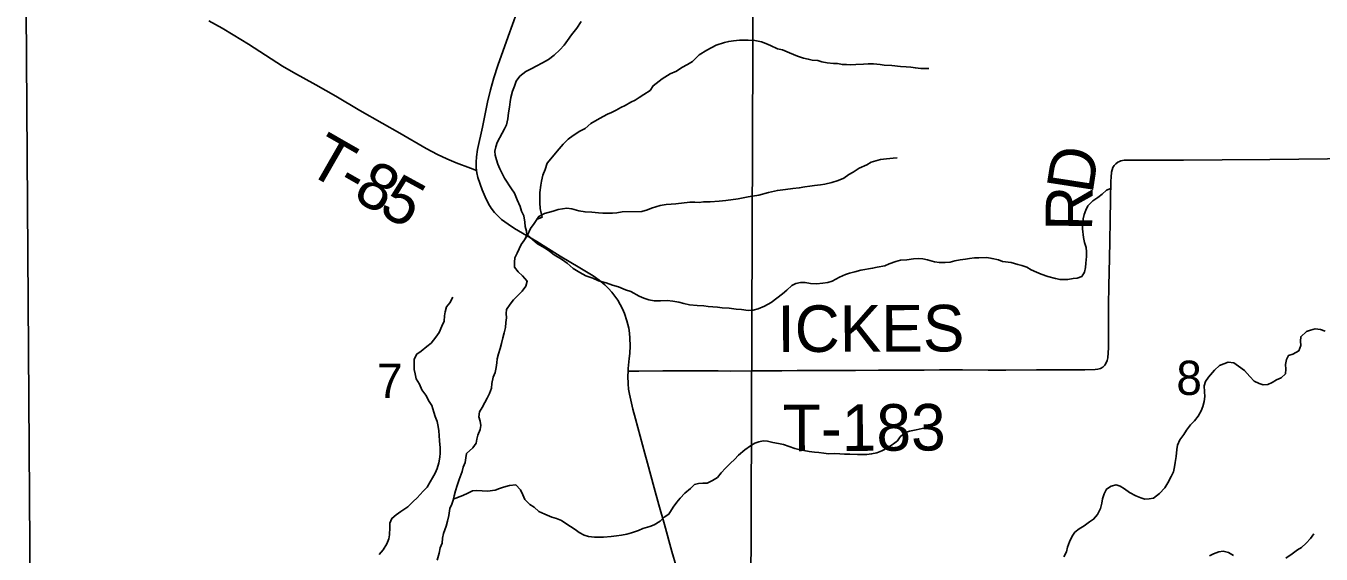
# Model space of a CAD drawing. Extents: x 1985906 to 2360102, y 891258 to 1222054.
# Drawn here: x 2077064 to 2085399, y 1016390 to 1019793 of the extents above; entities that cross this region are included whole.
import ezdxf

# ---------------------------------------------------------------- set-up
doc = ezdxf.new("R2010")
doc.units = 0
for name, color, linetype in [('GM_X_County_Road', 7, 'Continuous'), ('GM_X_Minor_River', 7, 'Continuous'), ('GM_X_Section', 7, 'Continuous'), ('GM_X_Section_Text', 7, 'Continuous'), ('GM_X_Township_Road', 7, 'Continuous'), ('GM_X_Township_Road_Text', 7, 'Continuous')]:
    doc.layers.add(name, color=color, linetype=linetype)

msp = doc.modelspace()

# ---------------------------------------------------------------- linework, layer by layer
at = {"layer": 'GM_X_County_Road'}
for points in [[(2079964.7, 1018860.4), (2079962.6, 1018880.5), (2079961.5, 1018897.2), (2079961.5, 1018913.9), (2079963.6, 1018948), (2079970.9, 1018995.9), (2080001.4, 1019140.7), (2080035, 1019301.2), (2080053.8, 1019380.9), (2080075.7, 1019458.5), (2080101.2, 1019538.2), (2080167.3, 1019724), (2080222.6, 1019878.6)], [(2080939.6, 1017568.2), (2080940.2, 1017584.7), (2080946.3, 1017650.2), (2080949.6, 1017682.7), (2080951.8, 1017731.6), (2080951.4, 1017780.5), (2080948.9, 1017812.8), (2080943.7, 1017844.7), (2080931.9, 1017892.1), (2080917, 1017938.7), (2080903.8, 1017969.4), (2080889.2, 1017997), (2080873.6, 1018025), (2080833.9, 1018076.9), (2080812.5, 1018101.2), (2080789.3, 1018123.6), (2080752.8, 1018154.9), (2080713.7, 1018183.1), (2080628.4, 1018234.6), (2080501.4, 1018309.7), (2080352.7, 1018404.5), (2080208.9, 1018487.9), (2080167.2, 1018514.5), (2080125, 1018545.2), (2080102.1, 1018566.6), (2080078.7, 1018591.1), (2080057.9, 1018617.6), (2080041.2, 1018646.3), (2080018.8, 1018691.1), (2080000, 1018736.4), (2079973, 1018815.1), (2079966.2, 1018846.9), (2079964.7, 1018860.4)], [(2081247.9, 1016311.6), (2081221, 1016406.5), (2081172.6, 1016580.3), (2081137.7, 1016706.8), (2081106.5, 1016817.3), (2081063.2, 1016975.4), (2081046.4, 1017038.8), (2080987, 1017260.7), (2080970.4, 1017324.2), (2080947.9, 1017420.2), (2080942.5, 1017452.8), (2080939.3, 1017485.8), (2080938.3, 1017535.3), (2080939.6, 1017568.2)]]:
    msp.add_lwpolyline(points, dxfattribs=at)
at = {"layer": 'GM_X_Minor_River'}
for points in [[(2080267.6, 1018406.5), (2080286.8, 1018444), (2080284.6, 1018470.1), (2080276.4, 1018500.2), (2080274.3, 1018528.3), (2080268.1, 1018568.4), (2080253.9, 1018598.4), (2080243.7, 1018628.5), (2080225.4, 1018672.6), (2080207.2, 1018714.7), (2080189, 1018742.7), (2080144.6, 1018810.7), (2080114.2, 1018870.8), (2080100, 1018900.9), (2080091.8, 1018928.9), (2080083.7, 1018959), (2080081.5, 1018985.1), (2080087.4, 1019013.2), (2080097.3, 1019041.4), (2080129, 1019101.7), (2080142.9, 1019129.9), (2080156.8, 1019156.1), (2080164.6, 1019194.2), (2080170.4, 1019232.4), (2080176.2, 1019268.6), (2080180.1, 1019302.7), (2080183.9, 1019330.8), (2080195.7, 1019371), (2080207.6, 1019405.2), (2080219.4, 1019435.4), (2080243.3, 1019469.6), (2080281.2, 1019497.9), (2080319.2, 1019518.1), (2080347.2, 1019532.3), (2080389.1, 1019554.6), (2080427.1, 1019576.8), (2080463, 1019603.1), (2080500.9, 1019637.4), (2080526.8, 1019667.6), (2080548.7, 1019697.8), (2080574.6, 1019734.1), (2080608.4, 1019778.4), (2080636.2, 1019820.7)], [(2080350.6, 1018544.5), (2080386.3, 1018560.9), (2080380.2, 1018587), (2080374, 1018617), (2080371.8, 1018653.2), (2080371.5, 1018719.4), (2080377.3, 1018765.6), (2080381.1, 1018791.7), (2080390.9, 1018829.9), (2080404.8, 1018868.1), (2080418.6, 1018908.3), (2080452.4, 1018948.6), (2080482.3, 1018984.9), (2080522.1, 1019031.3), (2080554, 1019063.5), (2080586, 1019085.8), (2080627.9, 1019114), (2080663.9, 1019132.3), (2080699.8, 1019162.6), (2080755.7, 1019194.9), (2080805.7, 1019223.3), (2080831.7, 1019235.4), (2080861.7, 1019249.6), (2080893.6, 1019265.8), (2080919.6, 1019280), (2080957.6, 1019300.2), (2080985.6, 1019314.4), (2081011.5, 1019330.6), (2081041.5, 1019350.8), (2081081.4, 1019377.1), (2081101.3, 1019407.3), (2081159.2, 1019451.7), (2081209.1, 1019484), (2081251.1, 1019500.3), (2081285, 1019524.5), (2081321, 1019544.8), (2081353, 1019563), (2081396.8, 1019605.4), (2081446.8, 1019635.7), (2081506.7, 1019668.1), (2081560.7, 1019686.4), (2081586.7, 1019692.5), (2081616.8, 1019696.7), (2081656.8, 1019700.9), (2081712.9, 1019701.1), (2081755, 1019697.3), (2081797.2, 1019689.5), (2081825.3, 1019679.6), (2081855.4, 1019665.7), (2081901.6, 1019643.8), (2081933.7, 1019637.9), (2081977.9, 1019618), (2082030.1, 1019598.2), (2082068.2, 1019584.3), (2082098.3, 1019578.4), (2082124.4, 1019572.5), (2082160.5, 1019568.7), (2082186.6, 1019560.8), (2082220.7, 1019554.9), (2082260.8, 1019551.1), (2082286.8, 1019549.2), (2082318.9, 1019543.3), (2082345, 1019543.4), (2082371, 1019541.5), (2082405.1, 1019543.7), (2082455.2, 1019545.9), (2082485.2, 1019548.1), (2082519.3, 1019548.2), (2082561.4, 1019544.4), (2082587.5, 1019540.5), (2082635.6, 1019536.7), (2082691.7, 1019531), (2082727.8, 1019529.1), (2082757.9, 1019527.3), (2082788, 1019521.4), (2082824, 1019517.5), (2082874.1, 1019517.8)], [(2082076.6, 1018755.3), (2082108.6, 1018759.5), (2082138.7, 1018763.6), (2082176.7, 1018767.8), (2082204.7, 1018771.9), (2082250.8, 1018784.2), (2082290.8, 1018796.4), (2082326.8, 1018810.7), (2082360.7, 1018834.9), (2082388.7, 1018849.1), (2082426.6, 1018875.3), (2082476.6, 1018897.7), (2082504.6, 1018913.8), (2082534.6, 1018924), (2082564.6, 1018932.2), (2082602.7, 1018936.4), (2082644.7, 1018940.6), (2082670.8, 1018942.7)], [(2079742.1, 1016460.2), (2079745.9, 1016492.3), (2079751.8, 1016522.4), (2079767.6, 1016568.7), (2079777.4, 1016602.8), (2079785.3, 1016639), (2079793, 1016683.2), (2079804.9, 1016711.4), (2079812.8, 1016737.5), (2079820.7, 1016765.7), (2079828.5, 1016797.8), (2079838.3, 1016832), (2079852.2, 1016870.2), (2079871.9, 1016922.5), (2079877.8, 1016950.6), (2079889.7, 1016978.8), (2079895.5, 1017008.9), (2079899.4, 1017037), (2079939.3, 1017073.3), (2079961.2, 1017103.5), (2079965, 1017129.7), (2079972.9, 1017155.8), (2079986.7, 1017192), (2079992.6, 1017218.1), (2079986.5, 1017246.2), (2079978.3, 1017274.3), (2079982.1, 1017306.4), (2080000, 1017334.6), (2080017.9, 1017366.8), (2080031.8, 1017395), (2080047.6, 1017425.2), (2080059.5, 1017459.3), (2080063.3, 1017489.4), (2080071.1, 1017529.6), (2080083, 1017559.8), (2080090.8, 1017592), (2080094.7, 1017622.1), (2080096.6, 1017648.2), (2080104.4, 1017680.3), (2080116.3, 1017714.5), (2080124.1, 1017746.7), (2080133.9, 1017782.9), (2080141.8, 1017815), (2080149.6, 1017849.2), (2080153.5, 1017881.3), (2080157.3, 1017911.4), (2080155.1, 1017939.5), (2080157, 1017965.7), (2080180.9, 1017999.9), (2080202.8, 1018028.1), (2080256.6, 1018082.5), (2080280.5, 1018114.8), (2080290.3, 1018146.9), (2080260.1, 1018182.9), (2080231.9, 1018208.9), (2080207.7, 1018238.9), (2080207.5, 1018271), (2080211.4, 1018299.1), (2080225.2, 1018327.3), (2080251, 1018383.6), (2080272.9, 1018413.8), (2080292.8, 1018444), (2080310.6, 1018486.3), (2080334.4, 1018520.5), (2080364.3, 1018564.8), (2080402.3, 1018583.1), (2080456.3, 1018599.4), (2080488.3, 1018609.5), (2080544.3, 1018617.8), (2080576.4, 1018614), (2080622.6, 1018602.1), (2080662.7, 1018594.3), (2080706.8, 1018592.5), (2080748.9, 1018588.7), (2080777, 1018586.8), (2080839.1, 1018587.1), (2080867.1, 1018589.2), (2080901.2, 1018595.4), (2081027.4, 1018595.9), (2081063.4, 1018608.2), (2081089.4, 1018618.3), (2081145.4, 1018634.6), (2081183.5, 1018640.8), (2081217.5, 1018645), (2081245.5, 1018647.1), (2081335.7, 1018657.6), (2081369.7, 1018657.7), (2081395.8, 1018655.8), (2081423.8, 1018658), (2081467.9, 1018658.2), (2081526, 1018662.5), (2081568.1, 1018668.7), (2081648.2, 1018679.1), (2081712.2, 1018691.4), (2081780.3, 1018701.8), (2081842.3, 1018718.1), (2081900.4, 1018732.4), (2081952.4, 1018738.7), (2081998.5, 1018744.9), (2082040.5, 1018749.1), (2082076.6, 1018755.3)], [(2083890.3, 1018336), (2083886.1, 1018364.1), (2083875.9, 1018396.2), (2083869.7, 1018430.2), (2083863.5, 1018484.4), (2083865.3, 1018522.6), (2083867.1, 1018548.7), (2083875, 1018576.8), (2083884.9, 1018605), (2083898.7, 1018633.1), (2083930.6, 1018665.4), (2083962.6, 1018687.6), (2083990.5, 1018707.8), (2084018.5, 1018734), (2084046.5, 1018744.2)], [(2080292.8, 1018444), (2080357.2, 1018388.1), (2080401.4, 1018362.2), (2080433.6, 1018340.3), (2080463.8, 1018318.4), (2080510, 1018290.5), (2080548.2, 1018264.5), (2080586.5, 1018228.6), (2080628.7, 1018204.7), (2080666.9, 1018182.8), (2080713, 1018166.9), (2080749.2, 1018151), (2080797.3, 1018137.2), (2080839.5, 1018121.3), (2080877.6, 1018111.5), (2080921.8, 1018091.6), (2080955.9, 1018081.7), (2081010.2, 1018051.9), (2081040.3, 1018037.9), (2081072.4, 1018028.1), (2081106.5, 1018022.2), (2081148.6, 1018020.4), (2081190.7, 1018022.6), (2081226.8, 1018018.7), (2081264.9, 1018012.9), (2081297, 1018005), (2081335.1, 1017995.1), (2081383.2, 1017991.3), (2081427.3, 1017989.5), (2081455.4, 1017985.6), (2081485.5, 1017981.8), (2081515.6, 1017979.9), (2081545.6, 1017976), (2081589.7, 1017974.2), (2081635.8, 1017968.4), (2081669.9, 1017964.5), (2081712, 1017958.7), (2081744.1, 1017960.9), (2081776.1, 1017969), (2081816.1, 1017987.3), (2081860.1, 1018011.6), (2081931.9, 1018066.1), (2081959.8, 1018090.3), (2081993.7, 1018120.6), (2082019.7, 1018132.8), (2082049.7, 1018138.9), (2082079.8, 1018139), (2082113.9, 1018133.2), (2082152, 1018131.3), (2082192, 1018135.5), (2082224.1, 1018139.7), (2082252.1, 1018147.9), (2082300.1, 1018174.2), (2082338, 1018190.4), (2082364, 1018198.5), (2082398.1, 1018208.8), (2082436.1, 1018219), (2082512.2, 1018231.3), (2082542.2, 1018237.5), (2082592.2, 1018247.8), (2082620.2, 1018259.9), (2082662.2, 1018274.2), (2082692.2, 1018282.4), (2082732.3, 1018284.5), (2082776.4, 1018290.8), (2082810.4, 1018294.9), (2082836.5, 1018291), (2082866.6, 1018285.2), (2082910.7, 1018273.3), (2082942.8, 1018267.4), (2082978.9, 1018267.6), (2083010.9, 1018269.8), (2083040.9, 1018279.9), (2083077, 1018286.1), (2083111, 1018290.3), (2083137, 1018294.4), (2083169.1, 1018298.6), (2083197.1, 1018298.7), (2083247.2, 1018300.9), (2083281.3, 1018293.1), (2083323.5, 1018285.2), (2083349.6, 1018275.3), (2083403.7, 1018267.5), (2083447.8, 1018255.7), (2083473.9, 1018249.8), (2083506.1, 1018237.9), (2083534.2, 1018221.9), (2083568.3, 1018206), (2083598.5, 1018192.1), (2083640.6, 1018178.3), (2083690.8, 1018164.4), (2083718.9, 1018158.6), (2083769, 1018158.8), (2083803, 1018165), (2083829, 1018167.1), (2083859, 1018177.3), (2083876.9, 1018205.4), (2083882.8, 1018235.6), (2083884.7, 1018263.7), (2083888.4, 1018307.9), (2083890.3, 1018336)], [(2079337.7, 1016388), (2079363.6, 1016416.3), (2079387.5, 1016456.5), (2079399.3, 1016488.7), (2079403.2, 1016514.8), (2079404.9, 1016561), (2079406.8, 1016589.1), (2079418.7, 1016619.3), (2079446.6, 1016643.5), (2079476.5, 1016663.7), (2079522.5, 1016694), (2079556.3, 1016728.3), (2079582.3, 1016752.5), (2079620.1, 1016794.8), (2079646, 1016821.1), (2079665.9, 1016855.3), (2079679.8, 1016881.4), (2079697.7, 1016911.6), (2079709.5, 1016941.8), (2079721.3, 1016978), (2079727.2, 1017014.2), (2079729, 1017040.2), (2079728.9, 1017074.4), (2079724.6, 1017118.5), (2079724.4, 1017152.7), (2079720.3, 1017182.8), (2079716.1, 1017210.8), (2079709.9, 1017242.9), (2079697.7, 1017277), (2079689.6, 1017303.1), (2079675.3, 1017347.2), (2079659.2, 1017373.2), (2079636.9, 1017413.2), (2079612.7, 1017447.2), (2079596.5, 1017485.3), (2079576.2, 1017519.3), (2079568.1, 1017551.4), (2079561.9, 1017579.5), (2079561.7, 1017617.7), (2079563.5, 1017645.8), (2079579.4, 1017677.9), (2079607.4, 1017696.1), (2079643.3, 1017726.4), (2079671.2, 1017748.6), (2079701.1, 1017786.9), (2079723, 1017817.1), (2079740.8, 1017857.3), (2079754.6, 1017889.5), (2079758.5, 1017923.7), (2079762.3, 1017949.8), (2079770.2, 1017981.9), (2079792.1, 1018008.1), (2079811.9, 1018044.4)], [(2085170.9, 1017550.9), (2085172.7, 1017581), (2085170.6, 1017611.1), (2085176.4, 1017643.2), (2085190.3, 1017669.4), (2085216.3, 1017677.5), (2085256.3, 1017699.8), (2085268.1, 1017734), (2085266, 1017762.1), (2085267.8, 1017790.2), (2085305.7, 1017824.5), (2085331.7, 1017832.7), (2085361.7, 1017840.8), (2085395.8, 1017836.9), (2085425.9, 1017825)], [(2083744.3, 1016372), (2083760.1, 1016404.2), (2083768, 1016434.4), (2083779.8, 1016468.6), (2083797.7, 1016504.8), (2083813.6, 1016530.9), (2083841.5, 1016553.2), (2083873.5, 1016571.4), (2083909.4, 1016597.6), (2083935.4, 1016613.8), (2083959.3, 1016644), (2083979.1, 1016684.3), (2083988.9, 1016718.4), (2083992.8, 1016746.6), (2084002.6, 1016778.7), (2084018.5, 1016808.9), (2084048.5, 1016827.1), (2084080.5, 1016835.3), (2084106.6, 1016827.4), (2084134.7, 1016809.4), (2084166.9, 1016787.5), (2084207.1, 1016765.6), (2084239.2, 1016751.7), (2084265.3, 1016743.8), (2084293.4, 1016745.9), (2084319.4, 1016750), (2084359.3, 1016780.3), (2084393.2, 1016816.6), (2084413.1, 1016848.8), (2084434.9, 1016889.1), (2084448.8, 1016919.3), (2084456.6, 1016951.4), (2084460.5, 1016979.5), (2084466.3, 1017017.7), (2084470.1, 1017063.9), (2084473.9, 1017092), (2084489.8, 1017126.2), (2084515.6, 1017160.5), (2084533.5, 1017188.7), (2084559.4, 1017222.9), (2084585.3, 1017249.1), (2084607.2, 1017279.3), (2084627.1, 1017313.5), (2084636.9, 1017339.7), (2084646.8, 1017371.8), (2084650.6, 1017406), (2084648.5, 1017434.1), (2084646.3, 1017474.2), (2084654.1, 1017502.4), (2084674, 1017528.5), (2084713.9, 1017574.9), (2084745.8, 1017605.2), (2084801.8, 1017625.5), (2084837.9, 1017621.6), (2084868, 1017599.7), (2084906.2, 1017571.8), (2084940.5, 1017533.8), (2084968.7, 1017503.8), (2085000.9, 1017487.9), (2085027, 1017480), (2085057, 1017482.1), (2085085, 1017494.3), (2085113, 1017512.5), (2085141, 1017524.6), (2085170.9, 1017550.9)], [(2079814.5, 1016743.6), (2079876.7, 1016767.9), (2079908.7, 1016782.1), (2079938.7, 1016796.3), (2079966.8, 1016800.4), (2080000.8, 1016796.6), (2080034.9, 1016794.7), (2080083, 1016801), (2080111, 1016813.2), (2080137, 1016821.3), (2080177, 1016831.5), (2080217, 1016835.7), (2080247.3, 1016803.7), (2080261.5, 1016771.7), (2080275.7, 1016741.6), (2080305.9, 1016709.7), (2080334, 1016691.7), (2080364.2, 1016663.8), (2080402.4, 1016647.9), (2080448.6, 1016628), (2080478.7, 1016620.1), (2080510.8, 1016606.2), (2080539, 1016586.3), (2080569.1, 1016568.3), (2080599.3, 1016548.4), (2080625.4, 1016528.4), (2080655.6, 1016512.5), (2080683.7, 1016502.6), (2080723.8, 1016498.8), (2080781.9, 1016499), (2080830, 1016503.3), (2080864, 1016507.4), (2080896, 1016511.6), (2080930.1, 1016517.8), (2080962.1, 1016526), (2081006.1, 1016542.2), (2081034.1, 1016554.4), (2081080.1, 1016566.7), (2081106.1, 1016578.8), (2081146.1, 1016601.1), (2081172, 1016627.3), (2081201.9, 1016647.5), (2081229.7, 1016691.8), (2081253.6, 1016724), (2081273.5, 1016750.2), (2081305.4, 1016782.5), (2081341.3, 1016812.8), (2081367.2, 1016839), (2081393.3, 1016845.1), (2081421.3, 1016847.3), (2081447.3, 1016847.4), (2081483.3, 1016863.6), (2081515.3, 1016883.8), (2081537.2, 1016914), (2081567.1, 1016942.3), (2081599, 1016974.5), (2081624.9, 1016998.7), (2081648.8, 1017027), (2081690.7, 1017061.3), (2081726.6, 1017087.5), (2081754.6, 1017103.7), (2081780.6, 1017113.9), (2081808.6, 1017120), (2081836.7, 1017116.2), (2081870.8, 1017108.3), (2081906.9, 1017102.4), (2081939, 1017096.5), (2081975.1, 1017082.7), (2082013.3, 1017070.8), (2082047.4, 1017060.9), (2082103.5, 1017051.1), (2082139.6, 1017047.3), (2082165.7, 1017043.4), (2082199.8, 1017039.5), (2082227.9, 1017035.6), (2082265.9, 1017037.8), (2082302, 1017036), (2082332.1, 1017034.1), (2082366.1, 1017034.2), (2082416.3, 1017030.5), (2082476.4, 1017030.7), (2082506.4, 1017034.9), (2082540.4, 1017041.1), (2082572.4, 1017055.3), (2082608.4, 1017073.5), (2082646.3, 1017099.8), (2082672.3, 1017119.9), (2082690.2, 1017146.1), (2082722.1, 1017172.4), (2082750.1, 1017182.5), (2082794.2, 1017190.8), (2082832.2, 1017199), (2082858.2, 1017203.1), (2082894.3, 1017205.3)], [(2085173.1, 1016364.5), (2085213, 1016390.8), (2085246.9, 1016417), (2085272.9, 1016433.2), (2085302.8, 1016459.4), (2085330.7, 1016489.7), (2085352.6, 1016519.9)], [(2079710.6, 1016349.6), (2079722.4, 1016395.8), (2079730.2, 1016430), (2079742.1, 1016460.2)], [(2084680, 1016378.3), (2084706, 1016390.5), (2084740, 1016404.7), (2084768.1, 1016408.8), (2084804.2, 1016400.9), (2084834.3, 1016381)]]:
    msp.add_lwpolyline(points, dxfattribs=at)
at = {"layer": 'GM_X_Section'}
for points in [[(2081744.5, 1020248.5), (2081724.6, 1014883.5), (2077100, 1014883), (2077065.6, 1019893.6), (2077063.9, 1020237.7)], [(2087135.3, 1020300.8), (2087111.5, 1014901.6), (2081724.6, 1014883.5), (2081744.5, 1020248.5)]]:
    msp.add_lwpolyline(points, close=True, dxfattribs=at)
at = {"layer": 'GM_X_Township_Road'}
for points in [[(2079964.7, 1018860.4), (2079924.5, 1018875.4), (2079832.2, 1018909.6), (2079771.9, 1018935.6), (2079712.9, 1018964.5), (2079640.6, 1019003.5), (2079469.3, 1019100.9), (2079355.7, 1019166.4), (2079213.5, 1019248.2), (2079057.6, 1019339.1), (2078929.7, 1019412.1), (2078786.8, 1019492.2), (2078716.2, 1019533.9), (2078495.6, 1019675.7), (2078397.6, 1019735.6), (2078326.7, 1019776.9), (2078241, 1019825.5)], [(2080939.6, 1017568.2), (2080948.2, 1017568.3), (2081007.7, 1017569), (2081163.4, 1017569.9), (2081436.3, 1017569.4), (2081518.2, 1017569.4), (2081600.3, 1017569.2), (2081731.6, 1017570.1), (2081830, 1017570.7), (2081928.3, 1017570.6), (2082026.5, 1017571.6), (2082139.9, 1017572.8), (2082223.9, 1017572.4), (2082288.3, 1017572.4), (2082403.1, 1017573.2), (2082550.5, 1017574.2), (2082697.6, 1017574.7), (2082845.5, 1017575.1), (2082944, 1017575.8), (2083091.6, 1017576.2), (2083255.7, 1017575.5), (2083370.6, 1017575.6), (2083567.3, 1017575.9), (2083780.6, 1017576.3), (2083879.1, 1017576.5), (2083945.1, 1017578.3), (2083961.9, 1017580.6), (2083978.6, 1017585.6), (2083993.8, 1017594.3), (2084006.7, 1017606.3), (2084016.3, 1017620.8), (2084022.5, 1017636.7), (2084026.1, 1017653.3), (2084029.2, 1017686.5), (2084030.1, 1017719.5), (2084030, 1017768.8), (2084029.9, 1017878.6), (2084030.5, 1017998.1), (2084033.6, 1018112.7), (2084035.7, 1018211.2), (2084037.2, 1018293.2), (2084039.8, 1018408), (2084041.5, 1018536.2), (2084043.1, 1018675.9), (2084046, 1018791.3), (2084047.4, 1018817.8), (2084051, 1018849.9), (2084054.4, 1018865.4), (2084059.7, 1018879.9), (2084067.9, 1018892.9), (2084078.4, 1018904.5), (2084091.7, 1018914.2), (2084100.9, 1018919.2), (2084110.3, 1018922.5), (2084132.7, 1018926.6), (2084144.4, 1018927.7), (2084198.4, 1018928.3), (2084281.1, 1018927.7), (2084346.7, 1018927.5), (2084513.5, 1018928.1), (2084763.3, 1018929.1), (2085068.7, 1018931.6), (2085626.2, 1018938)]]:
    msp.add_lwpolyline(points, dxfattribs=at)

# ---------------------------------------------------------------- texts
at = {"layer": 'GM_X_Section_Text'}
for s, p in [('8', (2084467.6, 1017414.8)), ('7', (2079324, 1017395.6))]:
    msp.add_text(s, height=221, rotation=0.00001, dxfattribs=at).set_placement(p)
at = {"layer": 'GM_X_Township_Road_Text'}
for s, rotation, p in [('T', 330.17113, (2078856, 1018854.8)), ('D', 81.19913, (2083927.5, 1018704.8)), ('8', 330.43043, (2079158.8, 1018681.3)), ('-', 330.21984, (2079050.9, 1018743.1)), ('5', 331.36897, (2079324.2, 1018587.5)), ('R', 89.19985, (2083925, 1018469.4)), ('ICKES', 0.23554, (2081900.5, 1017691)), ('T-183', 0.29057, (2081935.8, 1017052.2))]:
    msp.add_text(s, height=300, rotation=rotation, dxfattribs=at).set_placement(p)

doc.saveas('drawing.dxf')
